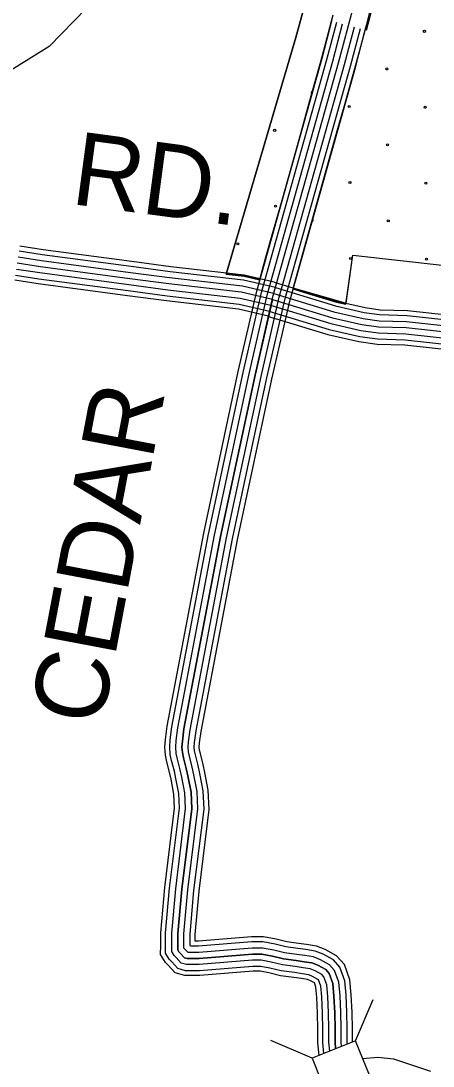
# Model space of a CAD drawing. Extents: x 1788175 to 1969470, y 584502 to 738744.
# Drawn here: x 1879633 to 1881721, y 612873 to 618166 of the extents above; entities that cross this region are included whole.
import ezdxf

# ---------------------------------------------------------------- set-up
doc = ezdxf.new("R2010")
doc.units = 0
for name, color, linetype in [('DESIGN - EROSION CONTROL - Devices', 7, 'Continuous'), ('DESIGN - ROW - Right-of-Way and Easement Labels', 7, 'Continuous'), ('DESIGN - SCRATCH - User 1', 7, 'Continuous'), ('DESIGN - TRANSPORTATION - Text', 7, 'Continuous'), ('SURVEY - CONTOURS - Index with Text', 7, 'Continuous'), ('SURVEY - DRAINAGE - Bridges', 7, 'Continuous'), ('SURVEY - DRAINAGE - Storm Sewer', 7, 'Continuous'), ('SURVEY - TRANSPORTATION - Roads', 7, 'Continuous'), ('SURVEY - TRANSPORTATION - Roads Text', 7, 'Continuous')]:
    doc.layers.add(name, color=color, linetype=linetype)

msp = doc.modelspace()

# ---------------------------------------------------------------- linework, layer by layer
at = {"layer": 'DESIGN - EROSION CONTROL - Devices'}
for centre in [(1881676.5, 618113.5), (1881486.1, 617923), (1881295.7, 617732.6), (1881680.3, 617728.9), (1880918.2, 617612.1), (1881489.8, 617538.5), (1881299.4, 617348.1), (1881684, 617344.3), (1880922, 617227.6), (1881493.6, 617153.9), (1880731.6, 617037.2), (1881303.2, 616963.5), (1881687.7, 616959.8)]:
    msp.add_circle(centre, 5.28, dxfattribs=at)
for centre, start, end in [((1881108.6, 617802.5), 93.4843, 235.1233), ((1881109, 617157.7), 236.9164, 91.6868), ((1881112.8, 616773.1), 59.9915, 86.2857)]:
    msp.add_arc(centre, 5.28, start, end, dxfattribs=at)
at = {"layer": 'DESIGN - SCRATCH - User 1'}
for points in [[(1880998.9, 619325.2), (1880164.9, 619501.6), (1880164.2, 618887.3), (1880027.6, 618297.1), (1879775.5, 618037.1), (1879457.5, 617839.2), (1879393.2, 617547.1), (1879219.6, 617571.2)], [(1880840.6, 616855.7), (1880763.2, 616873.5), (1880671.9, 616883.9), (1881025.1, 618082.4), (1881096.6, 618341.6), (1881127.9, 618462.2), (1881123.4, 618533.7), (1881096.6, 618685.6), (1880998.9, 619325.2)], [(1881213.3, 618194.6), (1881156, 617977.6), (1881095.2, 617761.2), (1881048.3, 617594.4), (1880999.2, 617419.6), (1880953.6, 617257.2), (1880903.9, 617080.4), (1880872.3, 616968), (1880840.6, 616855.7)], [(1881401.9, 618223.5), (1881380.8, 618143.4), (1881352.1, 618034.8), (1881327.8, 617942.7), (1881268.2, 617730), (1881237, 617618.9), (1881201.4, 617492.4), (1881160.6, 617347.1), (1881066, 617010.5), (1881009.5, 616809.5)], [(1881279.2, 616731.6), (1881314.9, 616979.5), (1882897.5, 616802.4), (1882882.4, 616602.9)], [(1881009.5, 616809.5), (1881086.1, 616786.6), (1881231.6, 616742.5), (1881279.2, 616731.6)]]:
    msp.add_lwpolyline(points, dxfattribs=at)
at = {"layer": 'DESIGN - TRANSPORTATION - Text'}
msp.add_lwpolyline([(1881708.7, 612846), (1881521.1, 612908.6), (1881440.7, 612917.5), (1881364.9, 612910.6)], dxfattribs=at)
at = {"layer": 'SURVEY - CONTOURS - Index with Text'}
for points in [[(1881143, 612927.5), (1881137.4, 612991.8), (1881137.5, 613060.6), (1881135.7, 613140.6), (1881131.9, 613221.6), (1881127.2, 613272.8), (1881119.5, 613294.2), (1881099.5, 613305.3), (1881083.8, 613311.6), (1881053.8, 613316.1), (1881014.9, 613321.9), (1880946.9, 613330.5), (1880888.4, 613345.2), (1880845, 613353.3), (1880808.5, 613353.3), (1880538.7, 613331.5), (1880463, 613331.5), (1880413.6, 613345.7), (1880378.5, 613384.5), (1880364.4, 613398.6), (1880340.6, 613438.4), (1880340.7, 613486.4), (1880340.7, 613510.4), (1880340.8, 613548.3), (1880361.5, 613777.6), (1880411.2, 614179.9), (1880408, 614250.3), (1880393.4, 614325.6), (1880386, 614361), (1880372.3, 614414.2), (1880364.5, 614448), (1880361.7, 614488.7), (1880364.3, 614527.3), (1880373, 614594.5), (1880558.7, 615572.4), (1880733.9, 616390.3), (1880827, 616797.1), (1881158.5, 617976.9), (1881208.3, 618165.8)], [(1881167, 612937.1), (1881162.2, 612992.9), (1881162.2, 613060.9), (1881160.4, 613141.4), (1881156.6, 613223.3), (1881151.5, 613278.2), (1881140.3, 613309.4), (1881137.5, 613312.5), (1881110.1, 613327.6), (1881090.4, 613335.6), (1881057.5, 613340.5), (1881018.3, 613346.4), (1880951.4, 613354.8), (1880893.7, 613369.3), (1880847.3, 613378), (1880807.5, 613378), (1880537.7, 613356.2), (1880466.5, 613356.2), (1880427.2, 613367.5), (1880396.4, 613401.5), (1880384, 613413.9), (1880365.3, 613445.2), (1880365.4, 613486.3), (1880365.4, 613510.4), (1880365.5, 613547.1), (1880386.1, 613775), (1880436, 614179), (1880432.6, 614253.3), (1880417.6, 614330.4), (1880410, 614366.6), (1880396.3, 614420.1), (1880389.1, 614451.6), (1880386.4, 614488.7), (1880388.9, 614524.9), (1880397.5, 614590.6), (1880583, 615567.5), (1880758.1, 616384.9), (1880850.9, 616791), (1881182.4, 617970.4), (1881232.2, 618159.5)], [(1881197.1, 612949.1), (1881193.2, 612994.2), (1881193.2, 613061.2), (1881191.4, 613142.5), (1881187.5, 613225.5), (1881182, 613284.9), (1881167.5, 613325.5), (1881157.1, 613337.1), (1881123.4, 613355.7), (1881098.6, 613365.7), (1881062.2, 613371.2), (1881022.6, 613377.1), (1880957.2, 613385.4), (1880900.3, 613399.6), (1880850.1, 613409), (1880806.3, 613409), (1880536.5, 613387.2), (1880470.9, 613387.2), (1880444.2, 613394.9), (1880418.9, 613422.9), (1880408.7, 613433.1), (1880396.4, 613453.7), (1880396.4, 613486.3), (1880396.4, 613510.3), (1880396.5, 613545.7), (1880416.9, 613771.7), (1880467.1, 614177.8), (1880463.4, 614257), (1880448, 614336.6), (1880440.2, 614373.7), (1880426.4, 614427.4), (1880419.8, 614456.2), (1880417.5, 614488.7), (1880419.8, 614521.9), (1880428.1, 614585.7), (1880613.3, 615561.4), (1880788.3, 616378.2), (1880881, 616783.3), (1881212.3, 617962.2), (1881262.2, 618151.5)], [(1881227.1, 612961.2), (1881224.2, 612995.5), (1881224.2, 613061.5), (1881222.3, 613143.6), (1881218.4, 613227.6), (1881212.5, 613291.7), (1881194.6, 613341.7), (1881176.6, 613361.7), (1881136.7, 613383.8), (1881106.7, 613395.8), (1881066.8, 613401.8), (1881026.8, 613407.8), (1880962.9, 613415.9), (1880906.9, 613429.9), (1880853, 613440), (1880805, 613440), (1880535.2, 613418.2), (1880475.3, 613418.2), (1880461.3, 613422.2), (1880441.3, 613444.2), (1880433.3, 613452.3), (1880427.4, 613462.3), (1880427.4, 613486.3), (1880427.4, 613510.3), (1880427.5, 613544.3), (1880447.7, 613768.4), (1880498.2, 614176.6), (1880494.3, 614260.6), (1880478.4, 614342.7), (1880470.4, 614380.7), (1880456.5, 614434.8), (1880450.6, 614460.8), (1880448.6, 614488.8), (1880450.6, 614518.8), (1880458.7, 614580.8), (1880643.7, 615555.2), (1880818.6, 616371.5), (1880911, 616775.7), (1881242.2, 617954.1), (1881292.2, 618143.6)], [(1881227.1, 612961.2), (1881224.2, 612995.5), (1881224.2, 613061.5), (1881222.3, 613143.6), (1881218.4, 613227.6), (1881212.5, 613291.7), (1881194.6, 613341.7), (1881176.6, 613361.7), (1881136.7, 613383.8), (1881106.7, 613395.8), (1881066.8, 613401.8), (1881026.8, 613407.8), (1880962.9, 613415.9), (1880906.9, 613429.9), (1880853, 613440), (1880805, 613440), (1880535.2, 613418.2), (1880475.3, 613418.2), (1880461.3, 613422.2), (1880441.3, 613444.2), (1880433.3, 613452.3), (1880427.4, 613462.3), (1880427.4, 613486.3), (1880427.4, 613510.3), (1880427.5, 613544.3), (1880447.7, 613768.4), (1880498.2, 614176.6), (1880494.3, 614260.6), (1880478.4, 614342.7), (1880470.4, 614380.7), (1880456.5, 614434.8), (1880450.6, 614460.8), (1880448.6, 614488.8), (1880450.6, 614518.8), (1880458.7, 614580.8), (1880643.7, 615555.2), (1880818.6, 616371.5), (1880911, 616775.7), (1881242.2, 617954.1), (1881292.2, 618143.6)], [(1881257.2, 612973.2), (1881255.2, 612996.8), (1881255.2, 613061.9), (1881253.3, 613144.7), (1881249.4, 613229.8), (1881243, 613298.4), (1881221.7, 613357.9), (1881196.2, 613386.3), (1881150, 613411.8), (1881114.9, 613425.9), (1881071.4, 613432.5), (1881031.1, 613438.6), (1880968.6, 613446.4), (1880913.6, 613460.2), (1880855.9, 613471), (1880803.8, 613471), (1880534, 613449.2), (1880479.6, 613449.2), (1880478.3, 613449.6), (1880463.8, 613465.6), (1880458.4, 613471.1), (1880458.4, 613486.2), (1880458.4, 613510.3), (1880458.5, 613542.9), (1880478.5, 613765.1), (1880529.3, 614175.4), (1880525.2, 614264.3), (1880508.8, 614348.8), (1880500.6, 614387.8), (1880486.7, 614442.1), (1880481.3, 614465.3), (1880479.7, 614488.8), (1880481.5, 614515.8), (1880489.3, 614575.9), (1880674.1, 615549.1), (1880848.9, 616364.8), (1880941.1, 616768), (1881272.1, 617945.9), (1881322.2, 618135.7)], [(1881286.1, 612984.8), (1881286.2, 613062.2), (1881284.3, 613145.7), (1881280.3, 613231.9), (1881273.5, 613305.2), (1881248.9, 613374.1), (1881215.8, 613410.9), (1881163.3, 613439.9), (1881123.1, 613456), (1881076, 613463.1), (1881035.3, 613469.3), (1880974.3, 613476.9), (1880920.2, 613490.5), (1880858.7, 613502), (1880802.6, 613502), (1880532.7, 613480.2), (1880492.4, 613480.2), (1880489.4, 613483.5), (1880489.4, 613486.2), (1880489.4, 613510.2), (1880489.5, 613541.5), (1880509.4, 613761.8), (1880560.4, 614174.2), (1880556, 614268), (1880539.2, 614354.9), (1880530.8, 614394.8), (1880516.8, 614449.4), (1880512.1, 614469.9), (1880510.7, 614488.9), (1880512.4, 614512.7), (1880520, 614571), (1880704.5, 615542.9), (1880879.1, 616358.1), (1880971.1, 616760.4), (1881302, 617937.8), (1881352.1, 618127.8)], [(1881311.9, 612995.1), (1881312, 613062.5), (1881310, 613146.6), (1881306, 613233.7), (1881298.9, 613310.8), (1881271.4, 613387.5), (1881232, 613431.3), (1881174.4, 613463.2), (1881129.9, 613481), (1881079.9, 613488.5), (1881038.8, 613494.7), (1880979.1, 613502.3), (1880925.7, 613515.7), (1880861.1, 613527.7), (1880801.5, 613527.7), (1880531.7, 613505.9), (1880515.1, 613505.9), (1880515.1, 613510.2), (1880515.2, 613540.3), (1880535, 613759.1), (1880586.1, 614173.2), (1880581.6, 614271.1), (1880564.4, 614360), (1880555.9, 614400.6), (1880541.8, 614455.5), (1880537.6, 614473.7), (1880536.5, 614488.9), (1880538, 614510.2), (1880545.4, 614567), (1880729.7, 615537.8), (1880904.2, 616352.6), (1880996, 616754), (1881326.8, 617931), (1881377, 618121.3)], [(1880906.5, 616756.1), (1880818.6, 616371.5), (1880643.7, 615555.2), (1880458.7, 614580.8), (1880450.6, 614518.8), (1880448.6, 614488.8), (1880450.6, 614460.8), (1880456.5, 614434.8), (1880470.4, 614380.7), (1880478.4, 614342.7), (1880494.3, 614260.6), (1880498.2, 614176.6), (1880447.7, 613768.4), (1880427.5, 613544.3), (1880427.4, 613510.3), (1880427.4, 613486.3), (1880427.4, 613462.3), (1880433.3, 613452.3), (1880441.3, 613444.2), (1880461.3, 613422.2), (1880475.3, 613418.2), (1880535.2, 613418.2), (1880805, 613440), (1880853, 613440), (1880906.9, 613429.9), (1880962.9, 613415.9), (1881026.8, 613407.8), (1881066.8, 613401.8), (1881106.7, 613395.8), (1881136.7, 613383.8), (1881176.6, 613361.7), (1881194.6, 613341.7), (1881212.5, 613291.7), (1881218.4, 613227.6), (1881222.3, 613143.6), (1881224.2, 613061.5), (1881224.2, 612995.5), (1881227.1, 612961.2)]]:
    msp.add_lwpolyline(points, dxfattribs=at)
at = {"layer": 'SURVEY - DRAINAGE - Bridges'}
for points in [[(1880998.9, 619325.2), (1880164.9, 619501.6), (1880164.2, 618887.3), (1880027.6, 618297.1), (1879775.5, 618037.1), (1879457.5, 617839.2), (1879393.2, 617547.1), (1879237, 617568.8)], [(1880998.9, 619325.2), (1881096.6, 618685.6), (1881123.4, 618533.7), (1881127.9, 618462.2), (1881096.6, 618341.6), (1881025.1, 618082.4), (1880671.9, 616883.9), (1880763.2, 616873.5), (1880840.6, 616855.7)], [(1881279.8, 616737.6), (1881314.9, 616979.5), (1882897.5, 616802.4), (1882882.4, 616602.9)], [(1881015.6, 616813.5), (1881116.7, 616784.5), (1881279.8, 616737.6)]]:
    msp.add_lwpolyline(points, dxfattribs=at)
at = {"layer": 'SURVEY - DRAINAGE - Storm Sewer'}
for p, q in [((1881328.4, 613001.7), (1881417.8, 613210.6)), ((1881107.9, 612913.4), (1880899.1, 613002.7))]:
    msp.add_line(p, q, dxfattribs=at)
msp.add_lwpolyline([(1881107.9, 612913.4), (1881196.2, 612692.8), (1881416.8, 612781.2), (1881328.4, 613001.7)], close=True, dxfattribs=at)
at = {"layer": 'SURVEY - TRANSPORTATION - Roads'}
for points in [[(1880914.8, 616843.7), (1880764, 616878.4), (1880392.3, 616921.1), (1880195.2, 616947.2), (1879744.6, 617007.4), (1879626.7, 617025.4)], [(1880914.5, 616785.6), (1880754.4, 616822.4), (1880385.3, 616864.8), (1880187.8, 616890.9), (1879736.5, 616951.2), (1879618.7, 616969.3)], [(1880922.3, 616815.6), (1880759.7, 616853), (1880389.1, 616895.6), (1880191.9, 616921.7), (1879740.9, 616981.9), (1879623.1, 617000)], [(1880899.5, 616725.4), (1880743.9, 616761.2), (1880377.7, 616803.3), (1880179.6, 616829.5), (1879727.7, 616889.8), (1879609.8, 616907.9)], [(1880906.4, 616755.6), (1880749.2, 616791.8), (1880381.5, 616834.1), (1880183.7, 616860.2), (1879732.1, 616920.5), (1879614.2, 616938.6)], [(1880906.4, 616755.6), (1880749.2, 616791.8), (1880381.5, 616834.1), (1880183.7, 616860.2), (1879732.1, 616920.5), (1879614.2, 616938.6)], [(1880906.4, 616755.6), (1880749.2, 616791.8), (1880381.5, 616834.1), (1880183.7, 616860.2), (1879732.1, 616920.5), (1879614.2, 616938.6)], [(1880892.5, 616695.2), (1880738.6, 616730.6), (1880373.9, 616772.5), (1880175.5, 616798.7), (1879723.3, 616859.2), (1879605.4, 616877.2)], [(1880887, 616671.1), (1880734.4, 616706.2), (1880370.9, 616748), (1880172.3, 616774.2), (1879719.8, 616834.7), (1879601.9, 616852.8)], [(1880914.8, 616843.7), (1881232.9, 616747.3), (1881376.3, 616714.7), (1881451.9, 616703.8), (1881590.3, 616699.7), (1881978, 616657.2)], [(1880922.3, 616815.6), (1881226.5, 616723.4), (1881371.8, 616690.3), (1881449.7, 616679.1), (1881588.6, 616675.1), (1881975.7, 616632.6)], [(1880906.4, 616755.6), (1881210.6, 616663.4), (1881360.5, 616629.3), (1881444.4, 616617.3), (1881584.3, 616613.2), (1881969.9, 616570.9)], [(1880906.4, 616755.6), (1881210.6, 616663.4), (1881360.5, 616629.3), (1881444.4, 616617.3), (1881584.3, 616613.2), (1881969.9, 616570.9)], [(1880914.5, 616785.6), (1881218.6, 616693.4), (1881366.1, 616659.8), (1881447.1, 616648.2), (1881586.4, 616644.1), (1881972.8, 616601.8)], [(1880888.4, 616696.3), (1881194.7, 616603.5), (1881349.2, 616568.3), (1881439.1, 616555.4), (1881580, 616551.3), (1881964.1, 616509.2)], [(1880897.4, 616726), (1881202.7, 616633.5), (1881354.8, 616598.8), (1881441.7, 616586.3), (1881582.1, 616582.2), (1881967, 616540)], [(1880881, 616671.7), (1881188.2, 616578.6), (1881344.5, 616543), (1881436.9, 616529.7), (1881578.2, 616525.6), (1881961.7, 616483.6)]]:
    msp.add_lwpolyline(points, dxfattribs=at)
at = {"layer": 'SURVEY - TRANSPORTATION - Roads Text'}
for points in [[(1881292.2, 618143.6), (1881344.6, 618342.2)], [(1881383.4, 618119.6), (1881436.3, 618320.4)]]:
    msp.add_lwpolyline(points, dxfattribs=at)

# ---------------------------------------------------------------- texts
at = {"layer": 'DESIGN - ROW - Right-of-Way and Easement Labels'}
for s, rotation, p in [('RD.', 352.3902, (1879879.4, 617240.2)), ('CEDAR', 79.2479, (1880041.1, 614586.2))]:
    msp.add_text(s, height=370, rotation=rotation, dxfattribs=at).set_placement(p)

doc.saveas('drawing.dxf')
